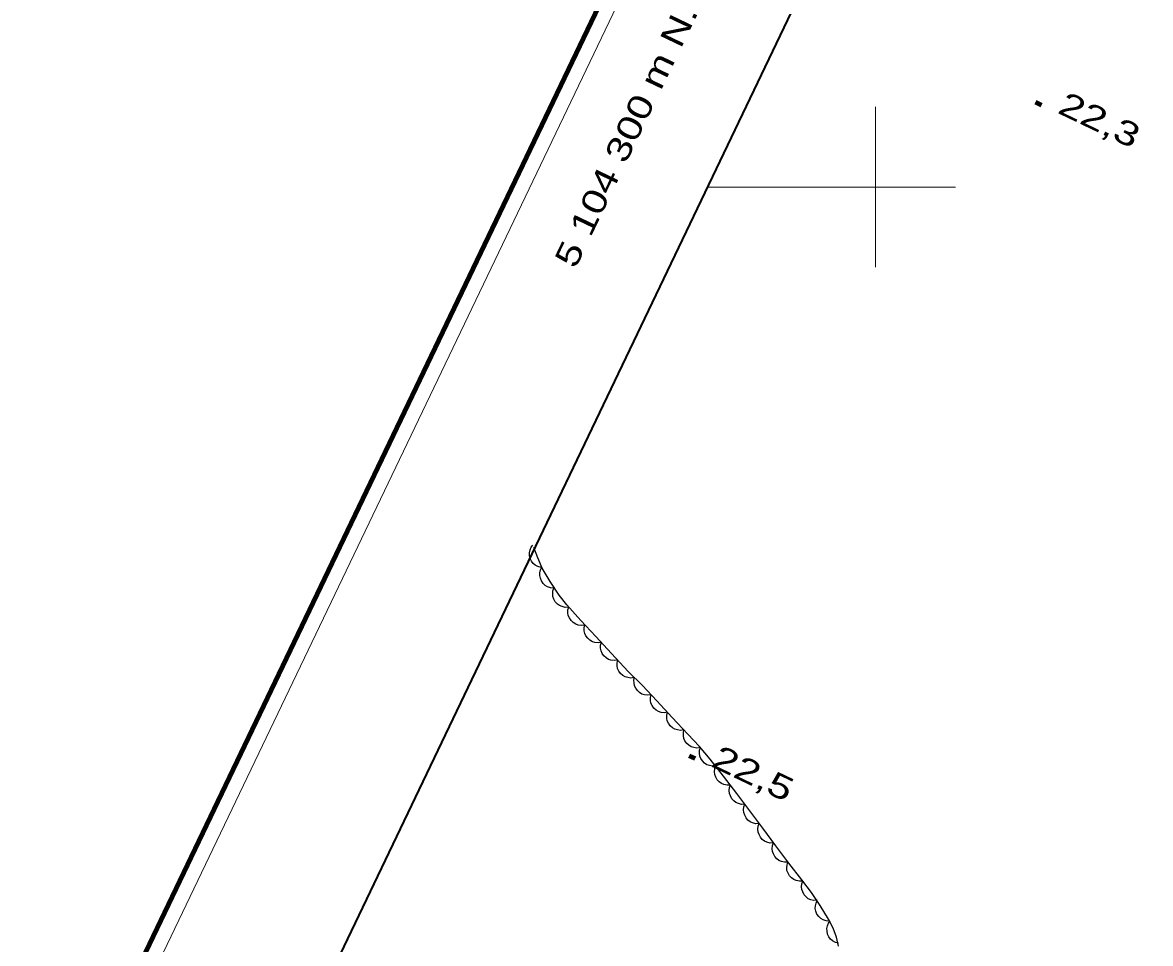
# Model space of a CAD drawing. Extents: x 356765 to 358572, y 5103174 to 5104650.
# Drawn here: x 356946.8 to 357017.1, y 5104252.8 to 5104310.3 of the extents above; entities that cross this region are included whole.
import ezdxf
from ezdxf.enums import TextEntityAlignment as Align

# ---------------------------------------------------------------- set-up
doc = ezdxf.new("R2010")
doc.units = 0
doc.header["$LTSCALE"] = 0.6
doc.linetypes.add('DOT_DASHED', pattern=[7.7, 5, -1.2, 0.3, -1.2])
for name, color, linetype, lineweight in [('3', 7, 'Continuous', 140), ('44', 7, 'Continuous', 25), ('60', 7, 'Continuous', 13), ('61', 7, 'Continuous', 13)]:
    doc.layers.add(name, color=color, linetype=linetype, lineweight=lineweight)

msp = doc.modelspace()

# ---------------------------------------------------------------- linework, layer by layer
at = {"layer": '3'}
for p, q in [((357009.99, 5104305.29), (357010.35, 5104305.12)), ((356988.4, 5104264.54), (356988.76, 5104264.37))]:
    msp.add_line(p, q, dxfattribs=at)
at = {"layer": '44'}
for points in [[(356979.17, 5104276.28), (356978.97, 5104276.33), (356978.8, 5104276.43), (356978.67, 5104276.53), (356978.56, 5104276.68), (356978.49, 5104276.84), (356978.45, 5104277.03), (356978.44, 5104277.19), (356978.48, 5104277.37), (356978.55, 5104277.54), (356978.65, 5104277.68)], [(356979.95, 5104274.99), (356979.75, 5104275), (356979.56, 5104275.08), (356979.41, 5104275.16), (356979.29, 5104275.28), (356979.18, 5104275.44), (356979.12, 5104275.62), (356979.08, 5104275.77), (356979.09, 5104275.95), (356979.13, 5104276.13), (356979.21, 5104276.29)], [(356980.88, 5104273.8), (356980.67, 5104273.79), (356980.47, 5104273.84), (356980.32, 5104273.9), (356980.18, 5104274), (356980.05, 5104274.14), (356979.96, 5104274.31), (356979.9, 5104274.46), (356979.89, 5104274.63), (356979.9, 5104274.82), (356979.96, 5104274.99)], [(356981.88, 5104272.69), (356981.67, 5104272.66), (356981.47, 5104272.69), (356981.32, 5104272.74), (356981.17, 5104272.84), (356981.03, 5104272.97), (356980.93, 5104273.13), (356980.86, 5104273.28), (356980.84, 5104273.45), (356980.84, 5104273.64), (356980.89, 5104273.81)], [(356982.92, 5104271.61), (356982.72, 5104271.57), (356982.52, 5104271.6), (356982.36, 5104271.64), (356982.21, 5104271.74), (356982.07, 5104271.86), (356981.96, 5104272.02), (356981.89, 5104272.16), (356981.85, 5104272.33), (356981.85, 5104272.52), (356981.89, 5104272.7)], [(356983.93, 5104270.5), (356983.72, 5104270.47), (356983.52, 5104270.5), (356983.36, 5104270.54), (356983.22, 5104270.64), (356983.08, 5104270.76), (356982.97, 5104270.92), (356982.9, 5104271.07), (356982.87, 5104271.24), (356982.87, 5104271.43), (356982.92, 5104271.6)], [(356984.97, 5104269.41), (356984.76, 5104269.38), (356984.56, 5104269.41), (356984.4, 5104269.45), (356984.25, 5104269.54), (356984.11, 5104269.66), (356984.01, 5104269.82), (356983.93, 5104269.97), (356983.9, 5104270.14), (356983.9, 5104270.33), (356983.94, 5104270.5)], [(356986.02, 5104268.34), (356985.81, 5104268.31), (356985.61, 5104268.34), (356985.45, 5104268.38), (356985.3, 5104268.48), (356985.17, 5104268.6), (356985.06, 5104268.76), (356984.99, 5104268.9), (356984.96, 5104269.08), (356984.95, 5104269.26), (356984.99, 5104269.44)], [(356987.04, 5104267.25), (356986.84, 5104267.22), (356986.64, 5104267.24), (356986.48, 5104267.29), (356986.33, 5104267.38), (356986.19, 5104267.51), (356986.09, 5104267.67), (356986.01, 5104267.81), (356985.98, 5104267.98), (356985.98, 5104268.17), (356986.02, 5104268.34)], [(356988.07, 5104266.15), (356987.86, 5104266.12), (356987.66, 5104266.15), (356987.5, 5104266.19), (356987.35, 5104266.28), (356987.21, 5104266.41), (356987.11, 5104266.57), (356987.03, 5104266.71), (356987, 5104266.89), (356987, 5104267.07), (356987.04, 5104267.25)], [(356989.09, 5104265.06), (356988.88, 5104265.02), (356988.68, 5104265.05), (356988.52, 5104265.09), (356988.38, 5104265.19), (356988.24, 5104265.31), (356988.13, 5104265.47), (356988.06, 5104265.62), (356988.03, 5104265.79), (356988.03, 5104265.98), (356988.07, 5104266.15)], [(356990.06, 5104263.91), (356989.85, 5104263.89), (356989.65, 5104263.92), (356989.49, 5104263.98), (356989.35, 5104264.08), (356989.22, 5104264.21), (356989.12, 5104264.37), (356989.05, 5104264.52), (356989.03, 5104264.69), (356989.04, 5104264.88), (356989.09, 5104265.05)], [(356990.97, 5104262.71), (356990.76, 5104262.7), (356990.56, 5104262.75), (356990.41, 5104262.8), (356990.27, 5104262.91), (356990.14, 5104263.04), (356990.05, 5104263.21), (356989.99, 5104263.36), (356989.97, 5104263.54), (356989.99, 5104263.72), (356990.04, 5104263.9)], [(356991.87, 5104261.51), (356991.66, 5104261.5), (356991.46, 5104261.55), (356991.31, 5104261.62), (356991.17, 5104261.73), (356991.05, 5104261.86), (356990.96, 5104262.03), (356990.9, 5104262.19), (356990.89, 5104262.36), (356990.91, 5104262.55), (356990.97, 5104262.72)], [(356992.76, 5104260.31), (356992.55, 5104260.3), (356992.35, 5104260.35), (356992.2, 5104260.41), (356992.06, 5104260.52), (356991.94, 5104260.66), (356991.86, 5104260.83), (356991.8, 5104260.99), (356991.79, 5104261.16), (356991.81, 5104261.35), (356991.87, 5104261.52)], [(356993.65, 5104259.1), (356993.44, 5104259.09), (356993.24, 5104259.14), (356993.09, 5104259.21), (356992.95, 5104259.32), (356992.83, 5104259.46), (356992.75, 5104259.63), (356992.69, 5104259.78), (356992.68, 5104259.96), (356992.7, 5104260.14), (356992.76, 5104260.31)], [(356994.55, 5104257.9), (356994.34, 5104257.89), (356994.15, 5104257.94), (356993.99, 5104258), (356993.85, 5104258.11), (356993.73, 5104258.25), (356993.64, 5104258.42), (356993.58, 5104258.57), (356993.57, 5104258.74), (356993.59, 5104258.93), (356993.65, 5104259.1)], [(356995.47, 5104256.72), (356995.26, 5104256.71), (356995.07, 5104256.75), (356994.91, 5104256.81), (356994.77, 5104256.92), (356994.65, 5104257.05), (356994.56, 5104257.22), (356994.49, 5104257.37), (356994.48, 5104257.55), (356994.5, 5104257.73), (356994.55, 5104257.9)], [(356996.38, 5104255.52), (356996.17, 5104255.51), (356995.97, 5104255.56), (356995.82, 5104255.62), (356995.68, 5104255.73), (356995.56, 5104255.87), (356995.47, 5104256.04), (356995.41, 5104256.19), (356995.4, 5104256.36), (356995.41, 5104256.55), (356995.47, 5104256.72)], [(356997.14, 5104254.23), (356996.93, 5104254.24), (356996.74, 5104254.31), (356996.59, 5104254.39), (356996.47, 5104254.51), (356996.36, 5104254.66), (356996.29, 5104254.84), (356996.25, 5104255), (356996.26, 5104255.17), (356996.3, 5104255.35), (356996.37, 5104255.52)], [(356997.71, 5104252.84), (356997.51, 5104252.89), (356997.33, 5104252.99), (356997.2, 5104253.1), (356997.1, 5104253.24), (356997.02, 5104253.41), (356996.99, 5104253.59), (356996.97, 5104253.76), (356997.01, 5104253.93), (356997.08, 5104254.1), (356997.18, 5104254.25)]]:
    msp.add_lwpolyline(points, dxfattribs=at)
at = {"layer": '44', "linetype": 'DOT_DASHED'}
msp.add_lwpolyline([(356997.7, 5104252.67), (356997.57, 5104253.22), (356997.36, 5104253.78), (356997.07, 5104254.34), (356996.56, 5104255.2), (356996.01, 5104256.01), (356995.41, 5104256.8), (356994.6, 5104257.84), (356993.79, 5104258.91), (356992.98, 5104260.01), (356992.17, 5104261.11), (356991.37, 5104262.18), (356990.54, 5104263.26), (356989.71, 5104264.32), (356989.04, 5104265.11), (356988.32, 5104265.88), (356987.34, 5104266.93), (356986.37, 5104267.97), (356985.48, 5104268.92), (356984.6, 5104269.8), (356983.55, 5104270.91), (356982.58, 5104271.97), (356981.63, 5104272.97), (356980.77, 5104273.94), (356980.3, 5104274.55), (356979.72, 5104275.4), (356979.24, 5104276.24), (356978.95, 5104276.88), (356978.71, 5104277.53)], dxfattribs=at)
at = {"layer": '60', "lineweight": 158}
msp.add_lwpolyline([(356765.24, 5103856.84), (358192.2, 5103173.84), (358571.69, 5103966.7), (357144.73, 5104649.7)], close=True, dxfattribs=at)
at = {"layer": '60'}
msp.add_lwpolyline([(356766.57, 5103857.31), (358191.72, 5103175.17), (358570.35, 5103966.23), (357145.2, 5104648.37)], close=True, dxfattribs=at)
at = {"layer": '60', "lineweight": 35}
msp.add_lwpolyline([(356779.89, 5103862.01), (357952.48, 5103300.77), (358322.47, 5104073.79), (357149.88, 5104635.03)], close=True, dxfattribs=at)
at = {"layer": '61'}
for p, q in [((357000, 5104295), (357000, 5104305)), ((356995.07, 5104300), (356989.53, 5104300)), ((356995, 5104300), (357005, 5104300))]:
    msp.add_line(p, q, dxfattribs=at)

# ---------------------------------------------------------------- texts
at = {"layer": '3', "width": 1.35}
for s, p in [('22,3   ', (357011.28, 5104304.66)), ('22,5   ', (356989.69, 5104263.9))]:
    msp.add_text(s, height=1.5, rotation=334.423, dxfattribs=at).set_placement(p)
at = {"layer": '61', "width": 1.3}
msp.add_text(' 5 104 300 m N.', height=1.5, rotation=64.42, dxfattribs=at).set_placement((356984.9872, 5104302.5662), align=Align.CENTER)

doc.saveas('drawing.dxf')
